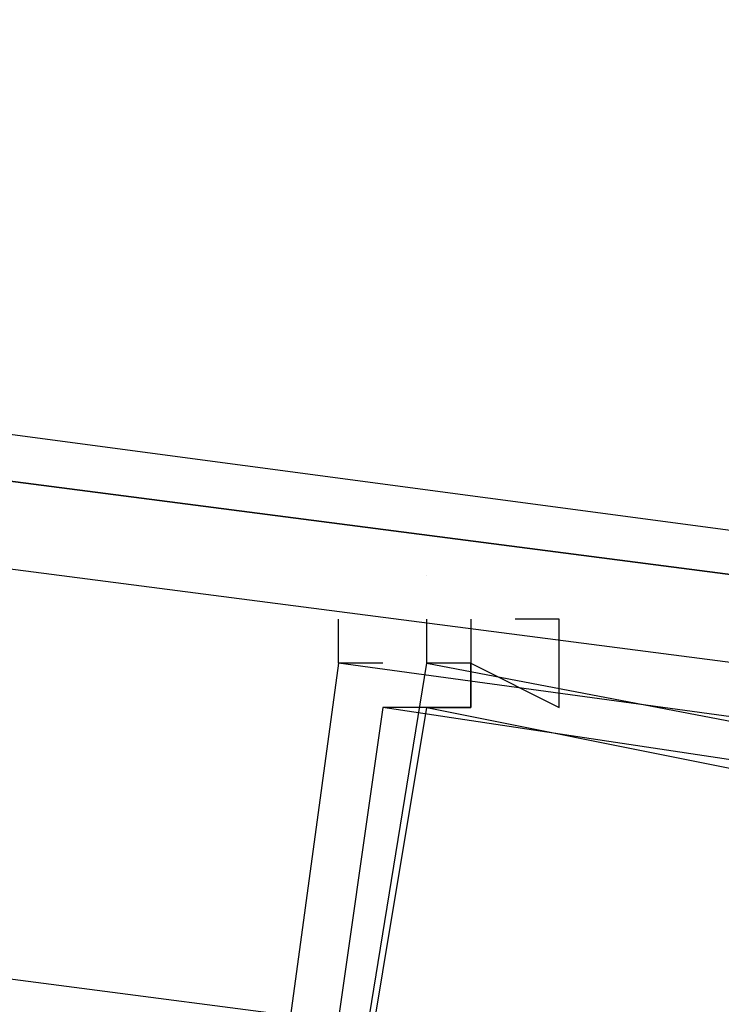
# Model space of a CAD drawing. Header units: feet. Extents: x -79 to 198, y -22 to 181.
# Tile 766 of 982: x 103.437 to 103.649, y 152.795 to 153.092. Entities that reach past the tile are written whole.
import ezdxf

# ---------------------------------------------------------------- set-up
doc = ezdxf.new("R2010")
doc.units = ezdxf.units.FT
doc.layers.add('A-AREA-UNIDAD', color=30, linetype='CONTINUOUS')
doc.layers.add('A-LINEA', color=7, linetype='CONTINUOUS')

msp = doc.modelspace()

# ---------------------------------------------------------------- linework, layer by layer
at = {"layer": 'A-AREA-UNIDAD'}
msp.add_lwpolyline([(122.848, 148.0889), (115.808, 150.2578), (115.2, 150.2578), (115.168, 150.4178), (111.328, 151.2178), (111.28, 151.3778), (104, 152.7289), (99.072, 153.3689), (92.192, 153.9022), (87.92, 153.9733), (87.92, 152.7289), (87.2, 149.8133), (91.36, 148.8889), (91.52, 148.5333), (92.672, 148.4089), (92.72, 147.2889), (92.512, 146.4889), (94.848, 146.0622), (96.96, 145.4222), (97.088, 143.9822), (93.088, 127.1644), (96.32, 126.4178)], dxfattribs=at)
at = {"layer": 'A-LINEA'}
for p, q in [((103.56, 152.9244), (103.56, 152.9244)), ((103.56, 152.9244), (103.56, 152.9244)), ((103.56, 152.9111), (103.56, 152.9111)), ((103.56, 152.9111), (103.56, 152.9111)), ((103.56, 152.9111), (103.56, 152.9111)), ((103.56, 152.9111), (103.56, 152.9111)), ((103.5867, 152.9111), (103.5867, 152.9111)), ((103.5867, 152.9111), (103.5867, 152.9111))]:
    msp.add_line(p, q, dxfattribs=at)
for points in [[(99.7467, 153.4578), (103.6533, 152.9378), (103.6667, 152.9378), (103.6667, 152.9244), (103.6533, 152.9244), (99.7467, 153.4311), (99.7467, 153.4578)], [(99.7467, 153.4578), (103.6533, 152.9378), (103.6667, 152.9378), (103.6667, 152.9244), (103.6533, 152.9244), (99.7467, 153.4311), (99.7467, 153.4578)], [(99.7467, 153.4311), (103.6533, 152.9244), (103.6533, 152.9111), (103.6533, 152.8978), (99.7467, 153.4044), (99.7467, 153.4178), (99.7467, 153.4311)], [(99.7467, 153.4311), (103.6533, 152.9244), (103.6533, 152.9111), (103.6533, 152.8978), (99.7467, 153.4044), (99.7467, 153.4178), (99.7467, 153.4311)], [(103.5467, 152.8978), (103.5333, 152.8978), (103.5333, 152.8978), (103.5333, 152.9111), (103.5333, 152.9111), (103.5333, 152.9111)], [(103.5467, 152.8978), (103.5333, 152.8978), (103.5333, 152.8978), (103.5333, 152.9111), (103.5333, 152.9111), (103.5333, 152.9111)], [(103.5467, 152.9111), (103.5467, 152.9111), (103.5467, 152.9111)], [(103.5733, 152.9111), (103.5733, 152.9111), (103.5733, 152.9111), (103.5733, 152.8844), (103.5733, 152.8844), (103.56, 152.8844), (103.56, 152.8844), (103.56, 152.8844), (103.56, 152.8844), (103.56, 152.8844), (103.5467, 152.8844), (103.5467, 152.8844), (103.5467, 152.8844), (103.5467, 152.8844), (103.5467, 152.8844), (103.5467, 152.8844), (103.5467, 152.8844)], [(103.5467, 152.9111), (103.5467, 152.9111), (103.5467, 152.9111)], [(103.5733, 152.9111), (103.5733, 152.9111), (103.5733, 152.9111), (103.5733, 152.8844), (103.5733, 152.8844), (103.56, 152.8844), (103.56, 152.8844), (103.56, 152.8844), (103.56, 152.8844), (103.56, 152.8844), (103.5467, 152.8844), (103.5467, 152.8844), (103.5467, 152.8844), (103.5467, 152.8844), (103.5467, 152.8844), (103.5467, 152.8844), (103.5467, 152.8844)], [(103.5733, 152.8844), (103.5733, 152.8844), (103.5733, 152.8844), (103.5733, 152.8844), (103.5733, 152.8844), (103.5733, 152.8844), (103.5733, 152.8844), (103.56, 152.8844), (103.56, 152.8844), (103.5733, 152.8844), (103.5733, 152.8978), (103.5733, 152.8978), (103.56, 152.8978), (103.56, 152.8978), (103.56, 152.9111), (103.56, 152.9111)], [(103.5733, 152.8844), (103.5733, 152.8844), (103.5733, 152.8844), (103.5733, 152.8844), (103.5733, 152.8844), (103.5733, 152.8844), (103.5733, 152.8844), (103.56, 152.8844), (103.56, 152.8844), (103.5733, 152.8844), (103.5733, 152.8978), (103.5733, 152.8978), (103.56, 152.8978), (103.56, 152.8978), (103.56, 152.9111), (103.56, 152.9111)], [(103.5733, 152.9111), (103.5733, 152.9111), (103.5733, 152.9111)], [(103.5733, 152.8978), (103.6, 152.8844), (103.6, 152.8844), (103.6, 152.9111), (103.6, 152.9111), (103.5867, 152.9111), (103.5867, 152.9111)], [(103.5733, 152.9111), (103.5733, 152.9111), (103.5733, 152.9111)], [(103.5733, 152.8978), (103.6, 152.8844), (103.6, 152.8844), (103.6, 152.9111), (103.6, 152.9111), (103.5867, 152.9111), (103.5867, 152.9111)], [(103.4533, 152.3111), (103.7467, 152.2711), (103.8267, 152.8578), (103.5333, 152.8978), (103.4533, 152.3111)], [(103.4533, 152.3111), (103.7467, 152.2711), (103.8267, 152.8578), (103.5333, 152.8978), (103.4533, 152.3111)], [(103.7467, 152.2711), (103.4667, 152.3244), (103.56, 152.8978), (103.84, 152.8444), (103.7467, 152.2711)], [(103.7467, 152.2711), (103.4667, 152.3244), (103.56, 152.8978), (103.84, 152.8444), (103.7467, 152.2711)], [(103.5733, 152.8978), (103.5733, 152.8844), (103.5733, 152.8844), (103.5733, 152.8844), (103.5733, 152.8844)], [(103.5733, 152.8978), (103.5733, 152.8844), (103.5733, 152.8844), (103.5733, 152.8844), (103.5733, 152.8844)], [(103.7333, 152.2844), (103.4667, 152.3244), (103.56, 152.8844), (103.8267, 152.8311), (103.7333, 152.2844)], [(103.4667, 152.3244), (103.7333, 152.2844), (103.8133, 152.8444), (103.5467, 152.8844), (103.4667, 152.3244)], [(103.7333, 152.2844), (103.4667, 152.3244), (103.56, 152.8844), (103.8267, 152.8311), (103.7333, 152.2844)], [(103.4667, 152.3244), (103.7333, 152.2844), (103.8133, 152.8444), (103.5467, 152.8844), (103.4667, 152.3244)]]:
    msp.add_lwpolyline(points, dxfattribs=at)
msp.add_lwpolyline([(103.5467, 152.8844), (103.5467, 152.8844), (103.5467, 152.8844), (103.5467, 152.8844)], close=True, dxfattribs=at)
msp.add_lwpolyline([(103.5467, 152.8844), (103.5467, 152.8844), (103.5467, 152.8844), (103.5467, 152.8844)], close=True, dxfattribs=at)

doc.saveas('drawing.dxf')
